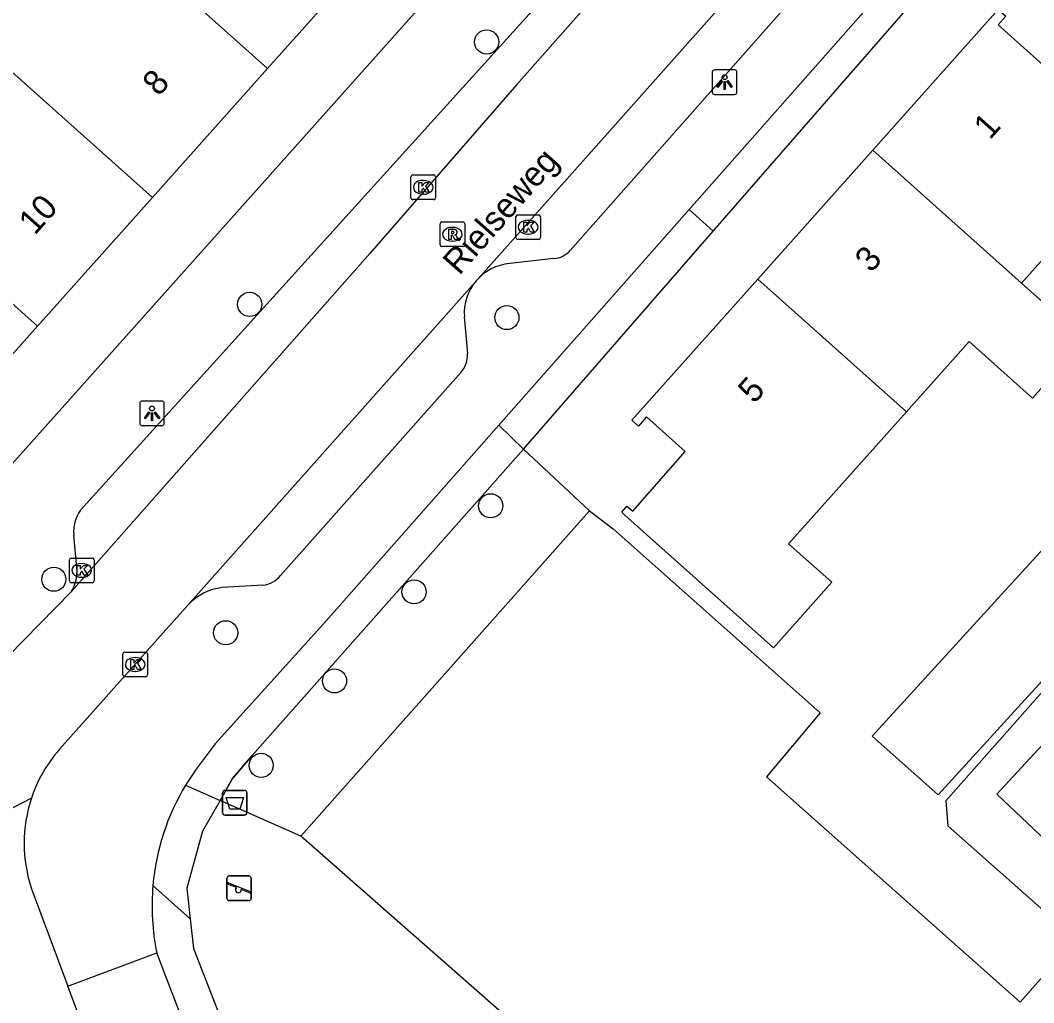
# Model space of a CAD drawing. Extents: x 162532 to 163264, y 381233 to 382042.
# Drawn here: x 162827.3 to 162868.38, y 381932.19 to 381972.01 of the extents above; entities that cross this region are included whole.
import ezdxf

# ---------------------------------------------------------------- set-up
doc = ezdxf.new("R2010")
doc.units = 0
for name, color, linetype in [('IMGEO_Afvalbak', 7, 'Continuous'), ('IMGEO_Boom', 7, 'Continuous'), ('IMGEO_Groenvoorziening', 7, 'Continuous'), ('IMGEO_Haag', 7, 'Continuous'), ('IMGEO_Hek', 7, 'Continuous'), ('IMGEO_Kolk', 7, 'Continuous'), ('IMGEO_Lichtpunt', 7, 'Continuous'), ('IMGEO_Openbare_ruimte_label', 7, 'Continuous'), ('IMGEO_Pand', 7, 'Continuous'), ('IMGEO_Pand_nummerreeks', 7, 'Continuous'), ('IMGEO_Rijbaan_lokaal_open', 7, 'Continuous'), ('IMGEO_Rioolput', 7, 'Continuous'), ('IMGEO_Speelvoorziening', 7, 'Continuous'), ('IMGEO_Voetpad_gesloten', 7, 'Continuous'), ('IMGEO_Voetpad_open', 7, 'Continuous')]:
    doc.layers.add(name, color=color, linetype=linetype)

msp = doc.modelspace()

# ---------------------------------------------------------------- linework, layer by layer
at = {"layer": 'IMGEO_Afvalbak'}
for p, q in [((162835.497, 381939.898), (162835.497, 381940.698)), ((162835.497, 381940.698), (162835.497, 381939.898)), ((162835.597, 381940.798), (162836.387, 381940.798)), ((162836.387, 381940.798), (162835.597, 381940.798)), ((162836.487, 381940.698), (162836.487, 381939.898)), ((162836.487, 381939.898), (162836.487, 381940.698)), ((162836.387, 381939.798), (162835.597, 381939.798)), ((162835.597, 381939.798), (162836.387, 381939.798))]:
    msp.add_line(p, q, dxfattribs=at)
msp.add_lwpolyline([(162835.64, 381940.512), (162836.344, 381940.512), (162836.195, 381940.042), (162835.789, 381940.042), (162835.64, 381940.512)], dxfattribs=at)
for centre, start, end in [((162835.597, 381940.698), 90, 180), ((162835.597, 381940.698), 90, 180), ((162836.387, 381940.698), 0, 90), ((162836.387, 381940.698), 360, 90), ((162835.597, 381939.898), 180, 270), ((162835.597, 381939.898), 180, 270), ((162836.387, 381939.898), 270, 0), ((162836.387, 381939.898), 270, 0)]:
    msp.add_arc(centre, 0.1, start, end, dxfattribs=at)
at = {"layer": 'IMGEO_Boom'}
for centre in [(162846.205, 381971.134), (162836.599, 381960.5), (162847.025, 381959.964), (162846.369, 381952.334), (162828.66, 381949.357), (162843.262, 381948.848), (162835.625, 381947.19), (162840.039, 381945.239), (162837.065, 381941.814)]:
    msp.add_circle(centre, 0.489, dxfattribs=at)
at = {"layer": 'IMGEO_Groenvoorziening'}
for points in [[(162855.388, 381963.464), (162865.953, 381975.592)], [(162847.697, 381954.636), (162850.378, 381952.128)], [(162838.678, 381938.944), (162835.402, 381940.396)]]:
    msp.add_lwpolyline(points, dxfattribs=at)
at = {"layer": 'IMGEO_Haag'}
for points in [[(162855.388, 381963.464), (162854.421, 381964.345)], [(162847.697, 381954.636), (162855.388, 381963.464)], [(162846.702, 381955.601), (162847.697, 381954.636)], [(162835.402, 381940.396), (162835.909, 381941.284), (162836.696, 381942.217), (162847.697, 381954.636)], [(162834.189, 381935.596), (162834.322, 381934.396), (162845.741, 381905.089), (162844.734, 381903.96), (162844.789, 381903.809)]]:
    msp.add_lwpolyline(points, dxfattribs=at)
at = {"layer": 'IMGEO_Hek'}
for points in [[(162847.697, 381954.636), (162836.696, 381942.217), (162835.909, 381941.284), (162835.402, 381940.396)], [(162850.378, 381952.128), (162847.697, 381954.636)], [(162835.402, 381940.396), (162834.692, 381939.153), (162834.051, 381936.831), (162834.189, 381935.596)], [(162834.189, 381935.596), (162834.322, 381934.396), (162845.741, 381905.089), (162844.734, 381903.96), (162844.789, 381903.809)]]:
    msp.add_lwpolyline(points, dxfattribs=at)
at = {"layer": 'IMGEO_Kolk'}
for p, q in [((162843.135, 381964.817), (162843.135, 381965.669)), ((162843.21, 381965.743), (162844.062, 381965.743)), ((162844.136, 381965.669), (162844.136, 381964.817)), ((162843.623, 381965.523), (162843.648, 381965.523)), ((162843.646, 381964.963), (162843.621, 381964.963)), ((162844.062, 381964.743), (162843.21, 381964.743)), ((162847.389, 381963.203), (162847.389, 381964.055)), ((162847.464, 381964.129), (162848.316, 381964.129)), ((162848.39, 381964.055), (162848.39, 381963.203)), ((162847.877, 381963.909), (162847.902, 381963.909)), ((162847.9, 381963.349), (162847.875, 381963.349)), ((162848.316, 381963.129), (162847.464, 381963.129)), ((162829.29, 381949.292), (162829.29, 381950.144)), ((162829.365, 381950.218), (162830.217, 381950.218)), ((162830.291, 381950.144), (162830.291, 381949.292)), ((162829.778, 381949.998), (162829.803, 381949.998)), ((162830.217, 381949.218), (162829.365, 381949.218)), ((162829.801, 381949.438), (162829.776, 381949.438)), ((162831.459, 381945.478), (162831.459, 381946.33)), ((162831.534, 381946.404), (162832.386, 381946.404)), ((162832.46, 381946.33), (162832.46, 381945.478)), ((162831.947, 381946.184), (162831.972, 381946.184)), ((162831.97, 381945.624), (162831.945, 381945.624)), ((162832.386, 381945.404), (162831.534, 381945.404))]:
    msp.add_line(p, q, dxfattribs=at)
for points in [[(162843.135, 381964.817), (162843.135, 381965.669)], [(162843.21, 381965.743), (162844.062, 381965.743)], [(162844.136, 381965.669), (162844.136, 381964.817)], [(162843.456, 381965.443), (162843.579, 381965.443), (162843.579, 381965.292), (162843.709, 381965.443), (162843.873, 381965.443), (162843.727, 381965.292), (162843.88, 381965.043), (162843.728, 381965.043), (162843.643, 381965.207), (162843.579, 381965.14), (162843.579, 381965.043), (162843.456, 381965.043), (162843.456, 381965.443)], [(162844.062, 381964.743), (162843.21, 381964.743)], [(162847.389, 381963.203), (162847.389, 381964.055)], [(162847.464, 381964.129), (162848.316, 381964.129)], [(162848.39, 381964.055), (162848.39, 381963.203)], [(162847.71, 381963.829), (162847.833, 381963.829), (162847.833, 381963.678), (162847.963, 381963.829), (162848.127, 381963.829), (162847.981, 381963.678), (162848.134, 381963.429), (162847.982, 381963.429), (162847.897, 381963.593), (162847.833, 381963.526), (162847.833, 381963.429), (162847.71, 381963.429), (162847.71, 381963.829)], [(162848.316, 381963.129), (162847.464, 381963.129)], [(162829.29, 381949.292), (162829.29, 381950.144)], [(162829.365, 381950.218), (162830.217, 381950.218)], [(162830.291, 381950.144), (162830.291, 381949.292)], [(162829.611, 381949.918), (162829.734, 381949.918), (162829.734, 381949.767), (162829.864, 381949.918), (162830.028, 381949.918), (162829.882, 381949.767), (162830.035, 381949.518), (162829.883, 381949.518), (162829.798, 381949.682), (162829.734, 381949.615), (162829.734, 381949.518), (162829.611, 381949.518), (162829.611, 381949.918)], [(162830.217, 381949.218), (162829.365, 381949.218)], [(162831.459, 381945.478), (162831.459, 381946.33)], [(162831.534, 381946.404), (162832.386, 381946.404)], [(162832.46, 381946.33), (162832.46, 381945.478)], [(162831.78, 381946.104), (162831.903, 381946.104), (162831.903, 381945.953), (162832.033, 381946.104), (162832.197, 381946.104), (162832.051, 381945.953), (162832.204, 381945.704), (162832.052, 381945.704), (162831.967, 381945.868), (162831.903, 381945.801), (162831.903, 381945.704), (162831.78, 381945.704), (162831.78, 381946.104)], [(162832.386, 381945.404), (162831.534, 381945.404)]]:
    msp.add_lwpolyline(points, dxfattribs=at)
for centre, start, end in [((162843.212, 381965.667), 91.552, 178.448), ((162843.212, 381965.667), 91.552, 178.448), ((162844.06, 381965.667), 1.552, 88.448), ((162844.06, 381965.667), 1.552, 88.448), ((162843.212, 381964.819), 181.552, 268.448), ((162843.212, 381964.819), 181.552, 268.448), ((162844.06, 381964.819), 271.552, 358.448), ((162844.06, 381964.819), 271.552, 358.448), ((162847.466, 381964.053), 91.552, 178.448), ((162847.466, 381964.053), 91.552, 178.448), ((162848.314, 381964.053), 1.552, 88.448), ((162848.314, 381964.053), 1.552, 88.448), ((162847.466, 381963.205), 181.552, 268.448), ((162847.466, 381963.205), 181.552, 268.448), ((162848.314, 381963.205), 271.552, 358.448), ((162848.314, 381963.205), 271.552, 358.448), ((162829.367, 381950.142), 91.552, 178.448), ((162829.367, 381950.142), 91.552, 178.448), ((162830.215, 381950.142), 1.552, 88.448), ((162830.215, 381950.142), 1.552, 88.448), ((162829.367, 381949.294), 181.552, 268.448), ((162829.367, 381949.294), 181.552, 268.448), ((162830.215, 381949.294), 271.552, 358.448), ((162830.215, 381949.294), 271.552, 358.448), ((162831.536, 381946.328), 91.552, 178.448), ((162831.536, 381946.328), 91.552, 178.448), ((162832.384, 381946.328), 1.552, 88.448), ((162832.384, 381946.328), 1.552, 88.448), ((162831.536, 381945.48), 181.552, 268.448), ((162831.536, 381945.48), 181.552, 268.448), ((162832.384, 381945.48), 271.552, 358.448), ((162832.384, 381945.48), 271.552, 358.448)]:
    msp.add_arc(centre, 0.0765, start, end, dxfattribs=at)
for centre, major_axis, ratio, start_param, end_param in [((162843.622, 381965.243), (-0.387, 0.002), 0.722429, 4.712389, 7.853982), ((162843.647, 381965.243), (-0.39, 0.002), 0.717154, 1.570796, 4.712389), ((162847.876, 381963.629), (-0.387, 0.002), 0.722429, 4.712389, 7.853982), ((162847.901, 381963.629), (-0.39, 0.002), 0.717154, 1.570796, 4.712389), ((162829.777, 381949.718), (-0.387, 0.002), 0.722429, 4.712389, 7.853982), ((162829.802, 381949.718), (-0.39, 0.002), 0.717154, 1.570796, 4.712389), ((162831.946, 381945.904), (-0.387, 0.002), 0.722429, 4.712389, 7.853982), ((162831.971, 381945.904), (-0.39, 0.002), 0.717154, 1.570796, 4.712389)]:
    msp.add_ellipse(centre, major_axis=major_axis, ratio=ratio, start_param=start_param, end_param=end_param, dxfattribs=at)
at = {"layer": 'IMGEO_Lichtpunt'}
for p, q in [((162855.354, 381969.91), (162855.354, 381969.103)), ((162855.354, 381969.91), (162855.354, 381969.103)), ((162856.256, 381970.005), (162855.448, 381970.005)), ((162856.256, 381970.005), (162855.448, 381970.005)), ((162856.35, 381969.103), (162856.35, 381969.91)), ((162856.35, 381969.103), (162856.35, 381969.91)), ((162855.448, 381969.009), (162856.256, 381969.009)), ((162855.448, 381969.009), (162856.256, 381969.009)), ((162832.142, 381956.484), (162832.142, 381955.677)), ((162832.142, 381956.484), (162832.142, 381955.677)), ((162833.044, 381956.579), (162832.236, 381956.579)), ((162833.044, 381956.579), (162832.236, 381956.579)), ((162833.138, 381955.677), (162833.138, 381956.484)), ((162833.138, 381955.677), (162833.138, 381956.484)), ((162832.236, 381955.583), (162833.044, 381955.583)), ((162832.236, 381955.583), (162833.044, 381955.583))]:
    msp.add_line(p, q, dxfattribs=at)
for points in [[(162855.728, 381969.574), (162855.767, 381969.546), (162855.579, 381969.284), (162855.541, 381969.311), (162855.728, 381969.574)], [(162855.83, 381969.526), (162855.877, 381969.526), (162855.877, 381969.204), (162855.83, 381969.204), (162855.83, 381969.526)], [(162855.94, 381969.546), (162855.978, 381969.573), (162856.165, 381969.311), (162856.126, 381969.283), (162855.94, 381969.546)], [(162832.516, 381956.148), (162832.555, 381956.12), (162832.367, 381955.858), (162832.329, 381955.885), (162832.516, 381956.148)], [(162832.618, 381956.1), (162832.665, 381956.1), (162832.665, 381955.778), (162832.618, 381955.778), (162832.618, 381956.1)], [(162832.728, 381956.12), (162832.766, 381956.147), (162832.953, 381955.885), (162832.914, 381955.857), (162832.728, 381956.12)]]:
    msp.add_lwpolyline(points, dxfattribs=at)
for centre in [(162855.853, 381969.708), (162832.641, 381956.282)]:
    msp.add_circle(centre, 0.0994, dxfattribs=at)
for centre, start, end in [((162855.448, 381969.91), 90, 180), ((162855.448, 381969.91), 90, 180), ((162856.256, 381969.91), 0, 90), ((162856.256, 381969.91), 0, 90), ((162855.448, 381969.103), 180, 270), ((162855.448, 381969.103), 180, 270), ((162856.256, 381969.103), 270, 0), ((162856.256, 381969.103), 270, 360), ((162832.236, 381956.484), 90, 180), ((162832.236, 381956.484), 90, 180), ((162833.044, 381956.484), 0, 90), ((162833.044, 381956.484), 0, 90), ((162832.236, 381955.677), 180, 270), ((162832.236, 381955.677), 180, 270), ((162833.044, 381955.677), 270, 0), ((162833.044, 381955.677), 270, 360)]:
    msp.add_arc(centre, 0.0946, start, end, dxfattribs=at)
at = {"layer": 'IMGEO_Pand'}
for points in [[(162837.327, 381970.059), (162831.246, 381975.487)], [(162841.989, 381975.279), (162837.327, 381970.059)], [(162861.857, 381966.744), (162866.948, 381972.448), (162867.25, 381972.178), (162866.937, 381971.827), (162872.377, 381966.97), (162872.712, 381967.346), (162872.996, 381967.093), (162869.667, 381963.363), (162867.883, 381961.364)], [(162826.583, 381970.266), (162832.664, 381964.837)], [(162837.327, 381970.059), (162832.664, 381964.837)], [(162857.195, 381961.521), (162861.857, 381966.744)], [(162861.857, 381966.744), (162867.883, 381961.364)], [(162821.921, 381965.045), (162828.001, 381959.617)], [(162832.664, 381964.837), (162828.001, 381959.617)], [(162863.221, 381956.142), (162858.446, 381950.793), (162860.194, 381949.233), (162857.829, 381946.583), (162851.808, 381951.958), (162851.682, 381952.07), (162851.892, 381952.319), (162852.137, 381952.113), (162854.258, 381954.532), (162852.685, 381955.936), (162852.357, 381955.568), (162852.092, 381955.804), (162857.195, 381961.521)], [(162863.221, 381956.142), (162857.195, 381961.521)], [(162867.883, 381961.364), (162870.453, 381959.069), (162868.339, 381956.702), (162865.769, 381958.996), (162863.221, 381956.142)], [(162828.001, 381959.617), (162823.127, 381954.159)], [(162838.678, 381938.944), (162850.378, 381952.128)], [(162850.378, 381952.128), (162851.329, 381951.396), (162859.722, 381943.949), (162857.554, 381941.354), (162867.828, 381932.216), (162870.089, 381934.769)], [(162869.886, 381950.339), (162869.687, 381950.515), (162869.613, 381950.434), (162869.068, 381950.921), (162861.841, 381943.003), (162864.51, 381940.617), (162871.821, 381948.627)], [(162846.786, 381931.138), (162846.866, 381931.447), (162847.205, 381931.347), (162847.251, 381931.4), (162838.678, 381938.944)]]:
    msp.add_lwpolyline(points, dxfattribs=at)
at = {"layer": 'IMGEO_Rijbaan_lokaal_open'}
for points in [[(162857.435, 381980.713), (162847.43, 381969.417), (162841.475, 381962.564), (162829.368, 381948.852)], [(162834.091, 381948.311), (162860.885, 381978.441)], [(162829.368, 381948.852), (162826.812, 381946.245)], [(162834.091, 381948.311), (162829.124, 381942.725)], [(162827.754, 381940.487), (162819.24, 381936.076)], [(162827.756, 381936.809), (162829.228, 381932.86)], [(162829.655, 381931.714), (162829.228, 381932.86)]]:
    msp.add_lwpolyline(points, dxfattribs=at)
for centre, radius, start, end in [((162833.272, 381938.647), 5.817, 135.4918, 161.5621), ((162833.279, 381938.651), 5.822, 161.6191, 198.4432)]:
    msp.add_arc(centre, radius, start, end, dxfattribs=at)
at = {"layer": 'IMGEO_Rioolput'}
for p, q in [((162844.316, 381962.913), (162844.316, 381963.765)), ((162844.391, 381963.839), (162845.243, 381963.839)), ((162844.804, 381963.619), (162844.829, 381963.619)), ((162845.317, 381963.765), (162845.317, 381962.913)), ((162845.243, 381962.839), (162844.391, 381962.839)), ((162844.827, 381963.059), (162844.802, 381963.059))]:
    msp.add_line(p, q, dxfattribs=at)
for points in [[(162844.316, 381962.913), (162844.316, 381963.765)], [(162844.391, 381963.839), (162845.243, 381963.839)], [(162845.317, 381963.765), (162845.317, 381962.913)], [(162844.905, 381963.537), (162844.653, 381963.539), (162844.653, 381963.139)], [(162844.653, 381963.139), (162844.777, 381963.139), (162844.777, 381963.301), (162844.788, 381963.301)], [(162844.831, 381963.458), (162844.777, 381963.458), (162844.777, 381963.377)], [(162844.777, 381963.377), (162844.829, 381963.377)], [(162844.835, 381963.272), (162844.906, 381963.139), (162845.046, 381963.139), (162844.981, 381963.265)], [(162845.243, 381962.839), (162844.391, 381962.839)]]:
    msp.add_lwpolyline(points, dxfattribs=at)
for centre, radius, start, end in [((162844.393, 381963.763), 0.0765, 91.552, 178.448), ((162844.393, 381963.763), 0.0765, 91.552, 178.448), ((162845.241, 381963.763), 0.0765, 1.552, 88.448), ((162845.241, 381963.763), 0.0765, 1.552, 88.448), ((162844.787, 381963.248), 0.0533, 26.0293, 88.6989), ((162844.813, 381963.566), 0.19, 274.7715, 282.9687), ((162844.837, 381963.362), 0.0964, 77.0061, 93.1865), ((162844.851, 381963.419), 0.0378, 276.6634, 79.6772), ((162844.904, 381963.427), 0.109, 350.3612, 89.416), ((162844.902, 381963.427), 0.112, 277.5842, 350.9817), ((162844.886, 381963.212), 0.108, 29.5134, 73.7905), ((162844.393, 381962.915), 0.0765, 181.552, 268.448), ((162844.393, 381962.915), 0.0765, 181.552, 268.448), ((162845.241, 381962.915), 0.0765, 271.552, 358.448), ((162845.241, 381962.915), 0.0765, 271.552, 358.448)]:
    msp.add_arc(centre, radius, start, end, dxfattribs=at)
for centre, major_axis, ratio, start_param, end_param in [((162844.803, 381963.339), (-0.387, 0.002), 0.722429, 4.712389, 7.853982), ((162844.828, 381963.339), (-0.39, 0.002), 0.717154, 1.570796, 4.712389)]:
    msp.add_ellipse(centre, major_axis=major_axis, ratio=ratio, start_param=start_param, end_param=end_param, dxfattribs=at)
at = {"layer": 'IMGEO_Speelvoorziening'}
for p, q in [((162835.776, 381937.332), (162836.566, 381937.332)), ((162836.566, 381937.332), (162835.776, 381937.332)), ((162835.676, 381936.432), (162835.676, 381937.232)), ((162835.676, 381937.232), (162835.676, 381936.432)), ((162836.059, 381936.86), (162835.72, 381936.997)), ((162835.745, 381937.057), (162836.621, 381936.704)), ((162836.666, 381937.232), (162836.666, 381936.432)), ((162836.666, 381936.432), (162836.666, 381937.232)), ((162836.597, 381936.644), (162836.257, 381936.781)), ((162836.566, 381936.332), (162835.776, 381936.332)), ((162835.776, 381936.332), (162836.566, 381936.332))]:
    msp.add_line(p, q, dxfattribs=at)
for centre, radius, start, end in [((162835.776, 381937.232), 0.1, 90, 180), ((162835.776, 381937.232), 0.1, 90, 180), ((162836.566, 381937.232), 0.1, 0, 90), ((162836.566, 381937.232), 0.1, 360, 90), ((162835.733, 381937.027), 0.0327, 68.078, 248.078), ((162836.138, 381936.77), 0.12, 130.9928, 5.1632), ((162836.609, 381936.674), 0.0327, 248.078, 68.078), ((162835.776, 381936.432), 0.1, 180, 270), ((162835.776, 381936.432), 0.1, 180, 270), ((162836.566, 381936.432), 0.1, 270, 0), ((162836.566, 381936.432), 0.1, 270, 0)]:
    msp.add_arc(centre, radius, start, end, dxfattribs=at)
at = {"layer": 'IMGEO_Voetpad_gesloten'}
for points in [[(162825.375, 381952.267), (162855.09, 381985.538)], [(162829.737, 381952.154), (162855.098, 381980.198)], [(162829.596, 381949.821), (162829.468, 381951.139)]]:
    msp.add_lwpolyline(points, dxfattribs=at)
for centre, radius, start, end in [((162830.949, 381951.29), 1.488, 144.4979, 185.815), ((162828.016, 381949.681), 1.586, 328.4681, 5.0509)]:
    msp.add_arc(centre, radius, start, end, dxfattribs=at)
at = {"layer": 'IMGEO_Voetpad_open'}
for points in [[(162854.421, 381964.345), (162864.554, 381975.823)], [(162860.318, 381974.824), (162849.597, 381962.686)], [(162854.421, 381964.345), (162846.702, 381955.601)], [(162848.935, 381962.354), (162847.15, 381962.155)], [(162845.301, 381959.99), (162845.426, 381958.503)], [(162845.169, 381957.746), (162837.842, 381949.511)], [(162846.702, 381955.601), (162839.716, 381947.688), (162835.201, 381942.689), (162834.426, 381941.659), (162834.002, 381941.016)], [(162877.175, 381954.333), (162864.819, 381940.379), (162864.906, 381939.359), (162870.089, 381934.769)], [(162837.136, 381949.122), (162835.489, 381949.02)], [(162873.721, 381948.035), (162866.883, 381940.649), (162868.885, 381938.756)], [(162834.002, 381941.016), (162835.402, 381940.396)], [(162835.402, 381940.396), (162834.692, 381939.153), (162834.051, 381936.831), (162834.189, 381935.596)], [(162832.677, 381936.944), (162834.189, 381935.596)], [(162829.228, 381932.86), (162832.833, 381934.219)], [(162844.789, 381903.809), (162844.682, 381903.86), (162844.488, 381903.785), (162832.833, 381934.219)]]:
    msp.add_lwpolyline(points, dxfattribs=at)
for centre, radius, start, end in [((162848.858, 381963.334), 0.983, 274.494, 318.7745), ((162847.318, 381960.14), 2.022, 94.7612, 184.2414), ((162844.374, 381958.438), 1.054, 318.959, 3.5365), ((162837.049, 381950.116), 0.998, 275.0262, 322.6825), ((162835.761, 381946.752), 2.285, 96.8291, 136.9548), ((162842.134, 381936.118), 9.493, 148.9405, 175.0104), ((162842.178, 381936.121), 9.537, 175.049, 191.504)]:
    msp.add_arc(centre, radius, start, end, dxfattribs=at)

# ---------------------------------------------------------------- texts
at = {"layer": 'IMGEO_Openbare_ruimte_label'}
msp.add_text('Rielseweg', height=1, rotation=48.4854, dxfattribs=at).set_placement((162845.095, 381961.643))
at = {"layer": 'IMGEO_Pand_nummerreeks'}
for s, rotation, p in [('8', 48.231, (162832.909, 381968.896)), ('1', 48.2487, (162866.605, 381967.139)), ('10', 48.231, (162827.888, 381963.274)), ('3', 48.2487, (162861.791, 381961.745)), ('5', 48.2487, (162857.053, 381956.437))]:
    msp.add_text(s, height=1, rotation=rotation, dxfattribs=at).set_placement(p)

doc.saveas('drawing.dxf')
